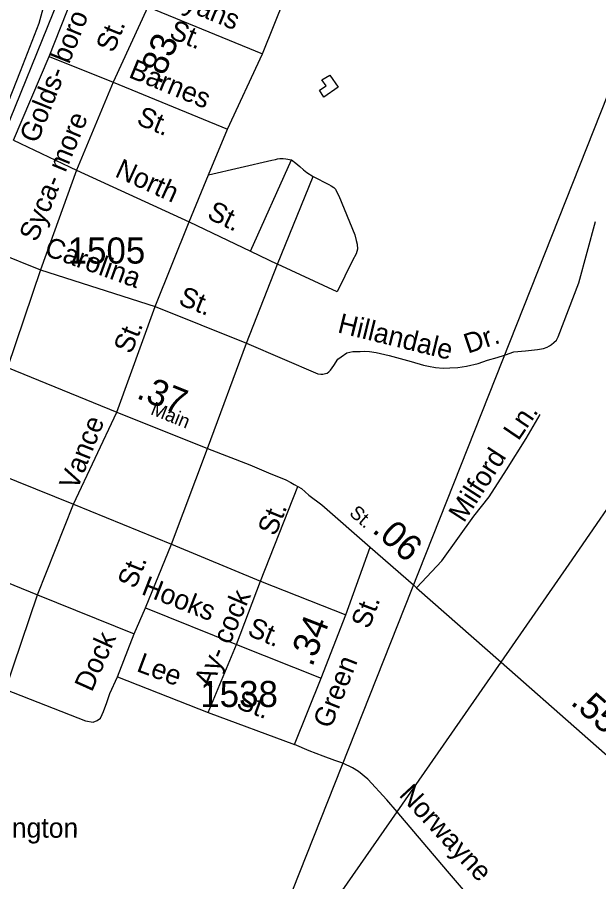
# Model space of a CAD drawing. Extents: x 2206922 to 2357709, y 510027 to 673830.
# Drawn here: x 2305287 to 2308071, y 651934 to 656068 of the extents above; entities that cross this region are included whole.
import ezdxf

# ---------------------------------------------------------------- set-up
doc = ezdxf.new("R2010")
doc.units = 0
for name, color, linetype in [('Exist Boundary Political City Limit New', 7, 'Continuous'), ('Exist Hydrographic Misc Water Feature', 7, 'Continuous'), ('Exist Railroad Mainline', 7, 'Continuous'), ('Exist Road Non-System Type 51', 7, 'Continuous'), ('Exist Road Non-System Type 51 Label', 7, 'Continuous'), ('Exist Road Primary NC Attributed', 7, 'Continuous'), ('Exist Road Primary NC Label', 7, 'Continuous'), ('Exist Road Primary NC Mileage Hundredths English Label', 7, 'Continuous'), ('Exist Road Primary US Attributed', 7, 'Continuous'), ('Exist Road Secondary Mileage Hundredths English Label', 7, 'Continuous'), ('Exist Road Secondary Type 51 Attributed', 7, 'Continuous'), ('Exist Road Secondary Type 51 Label', 7, 'Continuous'), ('Exist Road Secondary Type 51 Number Label', 7, 'Continuous'), ('Exist Utilities Electrical Transmission Line', 7, 'Continuous'), ('Map Preparation Boundary City Limit Buffer Line', 7, 'Continuous')]:
    doc.layers.add(name, color=color, linetype=linetype)

msp = doc.modelspace()

# ---------------------------------------------------------------- linework, layer by layer
at = {"layer": 'Exist Boundary Political City Limit New'}
msp.add_lwpolyline([(2303401.8, 649390.8), (2303317, 649542.9), (2303089.8, 650127.4), (2303035.5, 650194.7), (2303351.8, 651009.5), (2303170.2, 651065.1), (2303245.8, 651290.1), (2303073.5, 651231.2), (2303156, 651468.6), (2301035.5, 652338.5), (2303631.2, 658792.3), (2308548.8, 656795.4), (2306001.2, 650373), (2304628.8, 650908.6), (2304584.2, 650853.8), (2304289.2, 650802.4), (2304227.2, 650603.8), (2304032.8, 650465.9), (2303944.5, 650218.4), (2303784, 650273.1), (2303401.8, 649390.8)], dxfattribs=at)
at = {"layer": 'Exist Hydrographic Misc Water Feature'}
msp.add_lwpolyline([(2306765.8, 655739.7), (2306745.3, 655769.5), (2306783, 655791.8), (2306823.6, 655734.2), (2306754.3, 655685.5), (2306734, 655719.3), (2306765.8, 655739.7)], dxfattribs=at)
at = {"layer": 'Exist Railroad Mainline'}
msp.add_lwpolyline([(2310181.1, 667695.3), (2309875, 666943.2), (2309540, 666120.1), (2307813.2, 661877.2), (2306143.9, 657775.6), (2306142.6, 657772.5), (2305536, 656280.9), (2305016.5, 655003.5), (2304836.2, 654560)], dxfattribs=at)
at = {"layer": 'Exist Road Non-System Type 51'}
for p, q in [((2305439.6, 655880.9), (2305589.2, 656258.8)), ((2306461.3, 655893.6), (2306610.9, 656266.1)), ((2305912.2, 656118.2), (2306461.3, 655893.6)), ((2305268.9, 655479.7), (2305439.6, 655880.9)), ((2305439.6, 655880.9), (2305745.8, 655758.3)), ((2306294.1, 655532.3), (2306461.3, 655893.6)), ((2305745.8, 655758.3), (2306294.1, 655532.3)), ((2306202.5, 655315.3), (2306294.1, 655532.3)), ((2305268.9, 655479.7), (2305570.5, 655336.7)), ((2306404.1, 654949.8), (2306599.5, 655385.6)), ((2305570.5, 655336.7), (2306110.8, 655090.5)), ((2306110.8, 655090.5), (2306202.5, 655315.3)), ((2306532.9, 654887.2), (2306704.1, 655306.8)), ((2305947.4, 654685), (2306110.8, 655090.5)), ((2306110.8, 655090.5), (2306404.1, 654949.8)), ((2305068.5, 654991.5), (2305398.1, 654861)), ((2306404.1, 654949.8), (2306532.9, 654887.2)), ((2306385, 654509.7), (2306532.9, 654887.2)), ((2305398.1, 654861), (2305947.4, 654685)), ((2305764.5, 654178.9), (2305947.4, 654685)), ((2305947.4, 654685), (2306385, 654509.7)), ((2306198.5, 654005.7), (2306385, 654509.7)), ((2305555.6, 653739.3), (2305764.5, 654178.9)), ((2306025.1, 653548.9), (2306198.5, 654005.7)), ((2305086.8, 653929.5), (2305555.6, 653739.3)), ((2306451.2, 653371.7), (2306630.1, 653824.8)), ((2305384.4, 653305.6), (2305555.6, 653739.3)), ((2305555.6, 653739.3), (2306025.1, 653548.9)), ((2305901.5, 653244.4), (2306025.1, 653548.9)), ((2306025.1, 653548.9), (2306451.2, 653371.7)), ((2304941.1, 653484.3), (2305384.4, 653305.6)), ((2306336.8, 653068.1), (2306451.2, 653371.7)), ((2306451.2, 653371.7), (2306860.7, 653210.2)), ((2305230.6, 652852.6), (2305384.4, 653305.6)), ((2305384.4, 653305.6), (2305846.2, 653118.9)), ((2305846.2, 653118.9), (2305901.5, 653244.4)), ((2305901.5, 653244.4), (2306336.8, 653068.1)), ((2305767, 652913.8), (2305846.2, 653118.9)), ((2306200.3, 652743.3), (2306336.8, 653068.1)), ((2306336.8, 653068.1), (2306742.6, 652907.5)), ((2305767, 652913.8), (2306200.3, 652743.3)), ((2306200.3, 652743.3), (2306614.9, 652590))]:
    msp.add_line(p, q, dxfattribs=at)
for points in [[(2306202.5, 655315.3), (2306505.5, 655384.6), (2306523.4, 655388.7), (2306533.5, 655391), (2306543.4, 655393), (2306559.4, 655393.2), (2306573.3, 655391.4), (2306599.5, 655385.6)], [(2306599.5, 655385.6), (2306621.4, 655369.6), (2306639.8, 655354.1), (2306657.9, 655338.4), (2306672.9, 655325.2), (2306704.1, 655306.8)], [(2306704.1, 655306.8), (2306778.6, 655267.7), (2306790.6, 655261.7), (2306802.7, 655253.8), (2306810.8, 655246), (2306817, 655232), (2306827.1, 655214.2), (2306903.1, 655027), (2306909.4, 655001.1), (2306913.5, 654983.3), (2306915.9, 654959.3), (2306910.2, 654937.1), (2306892.5, 654905), (2306818.2, 654754.3), (2306532.9, 654887.2)], [(2307619.3, 654452.3), (2307623.8, 654453.8), (2307664.9, 654468.1), (2307720.2, 654473.6), (2307777.4, 654479.1), (2307806.1, 654483.5), (2307823.5, 654490.2), (2307835.8, 654497.1), (2307844.9, 654503.6), (2307856.5, 654512), (2307868, 654523.6), (2307875.9, 654539.7), (2307974.8, 654798.4), (2308055.9, 655091.9)], [(2306385, 654509.7), (2306726.4, 654363.5), (2306740.8, 654360.9), (2306750.3, 654361.7), (2306762.4, 654364), (2306770.3, 654365.9), (2306778.3, 654372), (2306786.1, 654380.1), (2306801.8, 654402.4), (2306821.6, 654432.6), (2306837.3, 654444.6), (2306865.2, 654463), (2306893.2, 654469.3), (2306911.2, 654469.4), (2306929.2, 654469.5), (2306951.1, 654471.8), (2306973.1, 654470.1), (2307005.2, 654464.4), (2307067.3, 654451.1), (2307173.5, 654422.2), (2307231.6, 654405), (2307255.7, 654399.2), (2307289.7, 654393.5), (2307325.7, 654390), (2307357.8, 654392.3), (2307395.8, 654392.6), (2307437.5, 654399.1), (2307493.4, 654412.7), (2307537.6, 654427.5), (2307583.7, 654440.4), (2307619.3, 654452.3)], [(2307199.1, 653339.2), (2307320, 653468.6), (2307473.1, 653682.7), (2307546.8, 653775), (2307629.8, 653904.2), (2307723.9, 654053.7), (2307790, 654169)], [(2305230.6, 652852.6), (2305613.7, 652702.9), (2305650.2, 652697.5), (2305670.3, 652704.8), (2305684.9, 652715.7), (2305693.7, 652733), (2305699.5, 652748.6), (2305716.5, 652791), (2305730.5, 652833.5), (2305767, 652913.8)]]:
    msp.add_lwpolyline(points, dxfattribs=at)
at = {"layer": 'Exist Road Primary NC Attributed'}
for points in [[(2305240.1, 654393.3), (2305764.5, 654178.9), (2306198.5, 654005.7), (2306401.2, 653928.2), (2306489.9, 653889.4), (2306572.9, 653856.2), (2306596.7, 653843.3), (2306613.4, 653834.3), (2306630.1, 653824.8), (2306647.6, 653814.9), (2306683.6, 653782.4), (2306745, 653736.1), (2306977.1, 653534.6)], [(2306977.1, 653534.6), (2307183.3, 653353), (2307199.1, 653339.2), (2307603.4, 652984.1), (2308379.6, 652302.4), (2308670.2, 652053.5), (2308884.5, 651868.2), (2309033.2, 651763.5), (2309210.2, 651657.5), (2309314.7, 651604.7), (2309445.1, 651556.2)]]:
    msp.add_lwpolyline(points, dxfattribs=at)
at = {"layer": 'Exist Road Primary US Attributed'}
msp.add_lwpolyline([(2304978.3, 655012.4), (2305052.3, 655189.1), (2305141.2, 655393.9), (2305186.5, 655519.1), (2305303.2, 655810.3), (2305392.6, 656040.4), (2305425.5, 656164.5), (2305460.2, 656312.4), (2305463.8, 656389.1), (2305472.9, 656522.3), (2305467.5, 656683), (2305447.4, 656819.9), (2305396.3, 656982.4), (2305363.5, 657086.5), (2305292.3, 657258.1), (2305188.3, 657542.9), (2305025.9, 658018.4), (2304962, 658251.9), (2304883.6, 658537.8)], dxfattribs=at)
at = {"layer": 'Exist Road Secondary Type 51 Attributed'}
for points in [[(2307658.2, 656618.4), (2306886.4, 656936.1), (2306348.2, 657152.4), (2306072.7, 656491.5), (2305912.2, 656118.2), (2305745.8, 655758.3), (2305570.5, 655336.7), (2305398.1, 654861), (2305240.1, 654393.3)], [(2307516.9, 651785.2), (2307347.2, 651984.6), (2307184.9, 652174.7), (2307105.2, 652268.1), (2307055.8, 652326), (2306965.4, 652423.8), (2306921.1, 652460.8), (2306891.6, 652479.2), (2306849.2, 652499.5), (2306845.3, 652500.9), (2306806.8, 652514.3), (2306751.4, 652534.6), (2306685, 652560.4), (2306614.9, 652590), (2306742.6, 652907.5), (2306860.7, 653210.2), (2306977.1, 653534.6)]]:
    msp.add_lwpolyline(points, dxfattribs=at)
at = {"layer": 'Exist Utilities Electrical Transmission Line'}
for p, q in [((2307105.2, 652268.1), (2307603.4, 652984.1)), ((2306419.5, 651282.8), (2307105.2, 652268.1))]:
    msp.add_line(p, q, dxfattribs=at)
msp.add_lwpolyline([(2307603.4, 652984.1), (2307929.6, 653452.8), (2309500.3, 655732.8)], dxfattribs=at)
at = {"layer": 'Map Preparation Boundary City Limit Buffer Line'}
msp.add_lwpolyline([(2303401.8, 649390.8), (2303317, 649542.9), (2303089.8, 650127.4), (2303035.5, 650194.7), (2303351.8, 651009.5), (2303170.2, 651065.1), (2303245.8, 651290.1), (2303073.5, 651231.2), (2303156, 651468.6), (2301035.5, 652338.5), (2303631.2, 658792.3), (2308548.8, 656795.4), (2306001.2, 650373), (2304628.8, 650908.6), (2304584.2, 650853.8), (2304289.2, 650802.4), (2304227.2, 650603.8), (2304032.8, 650465.9), (2303944.5, 650218.4), (2303784, 650273.1), (2303401.8, 649390.8)], dxfattribs=at)

# ---------------------------------------------------------------- texts
at = {"layer": 'Exist Road Non-System Type 51 Label'}
for s, rotation, p in [('Bryans', 337.7521, (2305961.4, 656155)), ('Golds- boro', 68.2035, (2305382.9, 655461)), ('St.', 338.1176, (2306008.5, 655970.9)), ('Barnes', 337.5993, (2305815.5, 655782.8)), ('St.', 337.5993, (2305853.1, 655558.1)), ('North', 335.5028, (2305749.5, 655308.4)), ('St.', 334.372, (2306190.5, 655108.5)), ('Carolina', 340.2391, (2305411.8, 654931.7)), ('St.', 338.1693, (2306053.2, 654696.6)), ('Hillandale', 346.2094, (2306816.3, 654561.9)), ('St.', 68.0458, (2305832.9, 654453.4)), ('Dr.', 18.4713, (2307444.2, 654458.7)), ('Ln.', 55.7639, (2307685.9, 654038.8)), ('Vance', 68.4587, (2305573.6, 653802.7)), ('Milford', 57.2279, (2307425.1, 653647)), ('St.', 67.7876, (2306522.4, 653582.9)), ('St.', 67.9562, (2305851.6, 653330.8)), ('Hooks', 338.5885, (2305876.6, 653310.3)), ('Ay- cock', 66.9595, (2306216.5, 652856.3)), ('St.', 337.4788, (2306383.5, 653114.1)), ('Dock', 65.8817, (2305643.8, 652837.4)), ('Lee', 339.4284, (2305853.2, 652942.6)), ('St.', 339.4025, (2306330.5, 652765.3)), ('Washington', 359.8578, (2304908, 652145.7))]:
    msp.add_text(s, height=95, rotation=rotation, dxfattribs=at).set_placement(p)
at = {"layer": 'Exist Road Primary NC Label'}
for s, rotation, p in [('Main', 338.2705, (2305921, 654170.6)), ('St.', 319.0364, (2306872.7, 653690.4))]:
    msp.add_text(s, height=65.62, rotation=rotation, dxfattribs=at).set_placement(p)
at = {"layer": 'Exist Road Primary NC Mileage Hundredths English Label'}
for s, rotation, p in [('.37', 338.2705, (2305852.7, 654248.4)), ('.06', 318.6465, (2306981.1, 653610)), ('.55', 318.7081, (2307931.1, 652786.6))]:
    msp.add_text(s, height=125, rotation=rotation, dxfattribs=at).set_placement(p)
at = {"layer": 'Exist Road Secondary Mileage Hundredths English Label'}
for s, rotation, p in [('.83', 67.6322, (2305973.4, 655741.4)), ('.34', 68.9591, (2306698.9, 652957.9))]:
    msp.add_text(s, height=125, rotation=rotation, dxfattribs=at).set_placement(p)
at = {"layer": 'Exist Road Secondary Type 51 Label'}
for s, rotation, p in [('St.', 67.7478, (2305748, 655893.8)), ('Syca- more', 67.6322, (2305380.4, 654989.5)), ('St.', 68.9591, (2306970.7, 653138.6)), ('Green', 68.4319, (2306788.1, 652661.9)), ('Norwayne', 312.8658, (2307110.3, 652346.3))]:
    msp.add_text(s, height=95, rotation=rotation, dxfattribs=at).set_placement(p)
at = {"layer": 'Exist Road Secondary Type 51 Number Label'}
for s, p in [('1505', (2305528, 654890.1)), ('1538', (2306163, 652769.4))]:
    msp.add_text(s, height=125, dxfattribs=at).set_placement(p)

doc.saveas('drawing.dxf')
